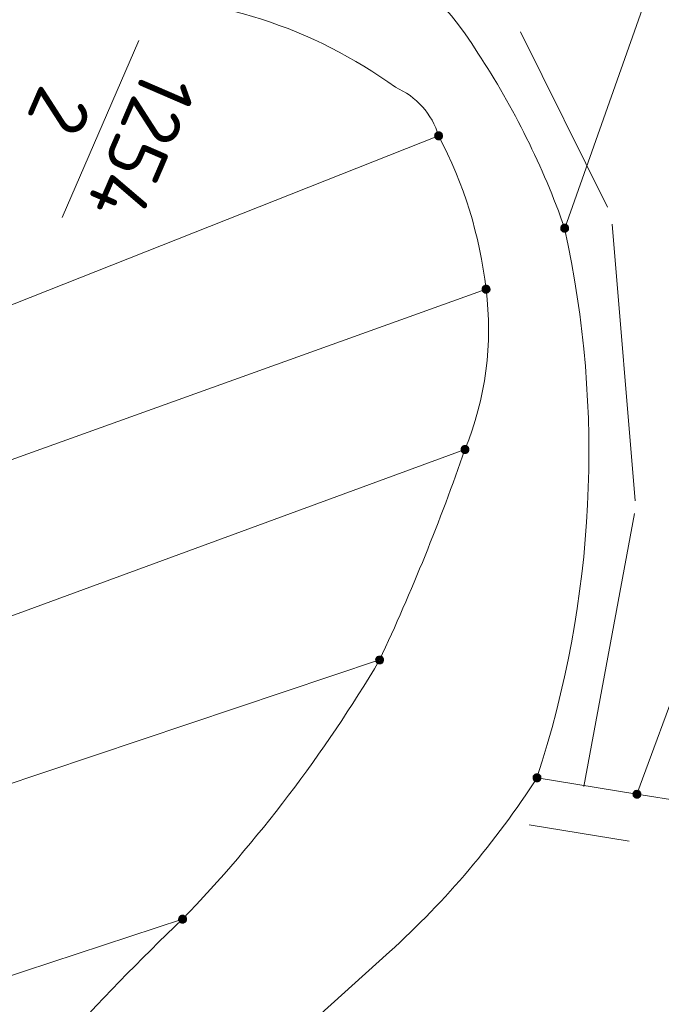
# Model space of a CAD drawing. Header units: metres. Extents: x 3425540 to 3446143, y 5432760 to 5444637.
# Tile 491 of 656: x 3436885 to 3436905, y 5443573 to 5443604. Entities that reach past the tile are written whole.
import ezdxf
from ezdxf.enums import TextEntityAlignment as Align

# ---------------------------------------------------------------- set-up
doc = ezdxf.new("R2010")
doc.units = ezdxf.units.M
doc.layers.add('B_Flurgrenzen', color=9, linetype='Continuous', lineweight=18)
doc.layers.add('Bestand Kabeltröge', color=9, linetype='Continuous', lineweight=18)
doc.styles.get("Standard").update_dxf_attribs({"font": 'isocpeur.ttf'})

msp = doc.modelspace()

# ---------------------------------------------------------------- linework, layer by layer
at = {"layer": 'B_Flurgrenzen'}
for p, q in [((3436901.956, 5443597.755), (3436938.524, 5443701.254)), ((3436888.551, 5443603.661), (3436886.139, 5443598.089)), ((3436912.573, 5443602.639), (3436904.231, 5443579.936)), ((3436879.55, 5443593.37), (3436897.988, 5443600.666)), ((3436876.985, 5443587.753), (3436899.482, 5443595.835)), ((3436874.283, 5443581.789), (3436898.818, 5443590.79)), ((3436871.857, 5443576.033), (3436896.131, 5443584.163)), ((3436901.085, 5443580.455), (3436904.231, 5443579.936)), ((3436904.231, 5443579.936), (3436913.072, 5443578.522)), ((3436868.601, 5443569), (3436889.929, 5443576.003)), ((3436896.445, 5443574.973), (3436891.916, 5443570.908))]:
    msp.add_line(p, q, dxfattribs=at)
for points in [[(3436898.113, 5443600.666), (3436898.112, 5443600.682), (3436898.109, 5443600.697), (3436898.104, 5443600.712), (3436898.097, 5443600.726), (3436898.089, 5443600.74), (3436898.08, 5443600.752), (3436898.068, 5443600.762), (3436898.055, 5443600.771), (3436898.041, 5443600.779), (3436898.026, 5443600.785), (3436898.012, 5443600.789), (3436897.996, 5443600.791), (3436897.98, 5443600.791), (3436897.964, 5443600.789), (3436897.95, 5443600.785), (3436897.935, 5443600.779), (3436897.921, 5443600.771), (3436897.908, 5443600.762), (3436897.896, 5443600.752), (3436897.887, 5443600.74), (3436897.879, 5443600.726), (3436897.872, 5443600.712), (3436897.867, 5443600.697), (3436897.864, 5443600.682), (3436897.863, 5443600.666), (3436897.864, 5443600.65), (3436897.867, 5443600.635), (3436897.872, 5443600.62), (3436897.879, 5443600.606), (3436897.887, 5443600.592), (3436897.896, 5443600.58), (3436897.908, 5443600.57), (3436897.921, 5443600.561), (3436897.935, 5443600.553), (3436897.95, 5443600.547), (3436897.964, 5443600.543), (3436897.98, 5443600.541), (3436897.996, 5443600.541), (3436898.012, 5443600.543), (3436898.026, 5443600.547), (3436898.041, 5443600.553), (3436898.055, 5443600.561), (3436898.068, 5443600.57), (3436898.08, 5443600.58), (3436898.089, 5443600.592), (3436898.097, 5443600.606), (3436898.104, 5443600.62), (3436898.109, 5443600.635), (3436898.112, 5443600.65), (3436898.113, 5443600.666)], [(3436898.088, 5443600.666), (3436898.087, 5443600.68), (3436898.084, 5443600.694), (3436898.08, 5443600.706), (3436898.074, 5443600.719), (3436898.065, 5443600.731), (3436898.055, 5443600.741), (3436898.044, 5443600.75), (3436898.032, 5443600.757), (3436898.019, 5443600.761), (3436898.006, 5443600.764), (3436897.992, 5443600.766), (3436897.977, 5443600.765), (3436897.963, 5443600.763), (3436897.951, 5443600.76), (3436897.938, 5443600.753), (3436897.926, 5443600.745), (3436897.916, 5443600.736), (3436897.906, 5443600.725), (3436897.899, 5443600.713), (3436897.894, 5443600.7), (3436897.89, 5443600.687), (3436897.888, 5443600.673), (3436897.888, 5443600.659), (3436897.89, 5443600.645), (3436897.894, 5443600.632), (3436897.899, 5443600.619), (3436897.906, 5443600.607), (3436897.916, 5443600.596), (3436897.926, 5443600.587), (3436897.938, 5443600.579), (3436897.951, 5443600.572), (3436897.963, 5443600.569), (3436897.977, 5443600.567), (3436897.992, 5443600.566), (3436898.006, 5443600.568), (3436898.019, 5443600.571), (3436898.032, 5443600.575), (3436898.044, 5443600.582), (3436898.055, 5443600.591), (3436898.065, 5443600.601), (3436898.074, 5443600.613), (3436898.08, 5443600.626), (3436898.084, 5443600.638), (3436898.087, 5443600.652), (3436898.088, 5443600.666)], [(3436898.064, 5443600.666), (3436898.063, 5443600.678), (3436898.06, 5443600.69), (3436898.055, 5443600.701), (3436898.049, 5443600.711), (3436898.04, 5443600.721), (3436898.031, 5443600.728), (3436898.02, 5443600.735), (3436898.009, 5443600.739), (3436897.997, 5443600.741), (3436897.985, 5443600.742), (3436897.973, 5443600.74), (3436897.961, 5443600.737), (3436897.951, 5443600.732), (3436897.94, 5443600.725), (3436897.931, 5443600.716), (3436897.924, 5443600.706), (3436897.918, 5443600.696), (3436897.914, 5443600.684), (3436897.912, 5443600.672), (3436897.912, 5443600.66), (3436897.914, 5443600.648), (3436897.918, 5443600.636), (3436897.924, 5443600.626), (3436897.931, 5443600.616), (3436897.94, 5443600.607), (3436897.95, 5443600.6), (3436897.961, 5443600.595), (3436897.973, 5443600.592), (3436897.985, 5443600.59), (3436897.997, 5443600.591), (3436898.009, 5443600.593), (3436898.02, 5443600.597), (3436898.031, 5443600.604), (3436898.04, 5443600.611), (3436898.049, 5443600.621), (3436898.055, 5443600.631), (3436898.06, 5443600.642), (3436898.063, 5443600.654), (3436898.064, 5443600.666)], [(3436898.039, 5443600.666), (3436898.038, 5443600.676), (3436898.035, 5443600.686), (3436898.03, 5443600.695), (3436898.024, 5443600.702), (3436898.017, 5443600.708), (3436898.008, 5443600.713), (3436897.998, 5443600.716), (3436897.988, 5443600.717), (3436897.978, 5443600.716), (3436897.968, 5443600.713), (3436897.959, 5443600.708), (3436897.952, 5443600.702), (3436897.946, 5443600.695), (3436897.941, 5443600.686), (3436897.938, 5443600.676), (3436897.937, 5443600.666), (3436897.938, 5443600.656), (3436897.941, 5443600.646), (3436897.946, 5443600.637), (3436897.952, 5443600.63), (3436897.959, 5443600.624), (3436897.968, 5443600.619), (3436897.978, 5443600.616), (3436897.988, 5443600.615), (3436897.998, 5443600.616), (3436898.008, 5443600.619), (3436898.017, 5443600.624), (3436898.024, 5443600.63), (3436898.03, 5443600.637), (3436898.035, 5443600.646), (3436898.038, 5443600.656), (3436898.039, 5443600.666)], [(3436898.015, 5443600.666), (3436898.014, 5443600.673), (3436898.011, 5443600.68), (3436898.006, 5443600.686), (3436898, 5443600.69), (3436897.993, 5443600.692), (3436897.986, 5443600.693), (3436897.979, 5443600.691), (3436897.972, 5443600.688), (3436897.967, 5443600.683), (3436897.963, 5443600.677), (3436897.961, 5443600.67), (3436897.961, 5443600.662), (3436897.963, 5443600.655), (3436897.967, 5443600.649), (3436897.972, 5443600.644), (3436897.979, 5443600.641), (3436897.986, 5443600.639), (3436897.993, 5443600.64), (3436898, 5443600.642), (3436898.006, 5443600.646), (3436898.011, 5443600.652), (3436898.014, 5443600.659), (3436898.015, 5443600.666)], [(3436902.081, 5443597.755), (3436902.08, 5443597.771), (3436902.077, 5443597.786), (3436902.072, 5443597.801), (3436902.065, 5443597.815), (3436902.057, 5443597.829), (3436902.048, 5443597.841), (3436902.036, 5443597.851), (3436902.023, 5443597.86), (3436902.009, 5443597.868), (3436901.994, 5443597.874), (3436901.98, 5443597.878), (3436901.964, 5443597.88), (3436901.948, 5443597.88), (3436901.932, 5443597.878), (3436901.918, 5443597.874), (3436901.903, 5443597.868), (3436901.889, 5443597.86), (3436901.876, 5443597.851), (3436901.864, 5443597.841), (3436901.855, 5443597.829), (3436901.847, 5443597.815), (3436901.84, 5443597.801), (3436901.835, 5443597.786), (3436901.832, 5443597.771), (3436901.831, 5443597.755), (3436901.832, 5443597.739), (3436901.835, 5443597.724), (3436901.84, 5443597.709), (3436901.847, 5443597.695), (3436901.855, 5443597.681), (3436901.864, 5443597.669), (3436901.876, 5443597.659), (3436901.889, 5443597.65), (3436901.903, 5443597.642), (3436901.918, 5443597.636), (3436901.932, 5443597.632), (3436901.948, 5443597.63), (3436901.964, 5443597.63), (3436901.98, 5443597.632), (3436901.994, 5443597.636), (3436902.009, 5443597.642), (3436902.023, 5443597.65), (3436902.036, 5443597.659), (3436902.048, 5443597.669), (3436902.057, 5443597.681), (3436902.065, 5443597.695), (3436902.072, 5443597.709), (3436902.077, 5443597.724), (3436902.08, 5443597.739), (3436902.081, 5443597.755)], [(3436902.056, 5443597.755), (3436902.055, 5443597.769), (3436902.052, 5443597.783), (3436902.048, 5443597.795), (3436902.042, 5443597.808), (3436902.033, 5443597.82), (3436902.023, 5443597.83), (3436902.012, 5443597.839), (3436902, 5443597.846), (3436901.987, 5443597.85), (3436901.974, 5443597.853), (3436901.96, 5443597.855), (3436901.945, 5443597.854), (3436901.931, 5443597.852), (3436901.919, 5443597.849), (3436901.906, 5443597.842), (3436901.894, 5443597.834), (3436901.884, 5443597.825), (3436901.874, 5443597.814), (3436901.867, 5443597.802), (3436901.862, 5443597.789), (3436901.858, 5443597.776), (3436901.856, 5443597.762), (3436901.856, 5443597.748), (3436901.858, 5443597.734), (3436901.862, 5443597.721), (3436901.867, 5443597.708), (3436901.874, 5443597.696), (3436901.884, 5443597.685), (3436901.894, 5443597.676), (3436901.906, 5443597.668), (3436901.919, 5443597.661), (3436901.931, 5443597.658), (3436901.945, 5443597.656), (3436901.96, 5443597.655), (3436901.974, 5443597.657), (3436901.987, 5443597.66), (3436902, 5443597.664), (3436902.012, 5443597.671), (3436902.023, 5443597.68), (3436902.033, 5443597.69), (3436902.042, 5443597.702), (3436902.048, 5443597.715), (3436902.052, 5443597.727), (3436902.055, 5443597.741), (3436902.056, 5443597.755)], [(3436902.032, 5443597.755), (3436902.031, 5443597.767), (3436902.028, 5443597.779), (3436902.023, 5443597.79), (3436902.017, 5443597.8), (3436902.008, 5443597.81), (3436901.999, 5443597.817), (3436901.988, 5443597.824), (3436901.977, 5443597.828), (3436901.965, 5443597.83), (3436901.953, 5443597.831), (3436901.941, 5443597.829), (3436901.929, 5443597.826), (3436901.919, 5443597.821), (3436901.908, 5443597.814), (3436901.899, 5443597.805), (3436901.892, 5443597.795), (3436901.886, 5443597.785), (3436901.882, 5443597.773), (3436901.88, 5443597.761), (3436901.88, 5443597.749), (3436901.882, 5443597.737), (3436901.886, 5443597.725), (3436901.892, 5443597.715), (3436901.899, 5443597.705), (3436901.908, 5443597.696), (3436901.918, 5443597.689), (3436901.929, 5443597.684), (3436901.941, 5443597.681), (3436901.953, 5443597.679), (3436901.965, 5443597.68), (3436901.977, 5443597.682), (3436901.988, 5443597.686), (3436901.999, 5443597.693), (3436902.008, 5443597.7), (3436902.017, 5443597.71), (3436902.023, 5443597.72), (3436902.028, 5443597.731), (3436902.031, 5443597.743), (3436902.032, 5443597.755)], [(3436902.007, 5443597.755), (3436902.006, 5443597.765), (3436902.003, 5443597.775), (3436901.998, 5443597.784), (3436901.992, 5443597.791), (3436901.985, 5443597.797), (3436901.976, 5443597.802), (3436901.966, 5443597.805), (3436901.956, 5443597.806), (3436901.946, 5443597.805), (3436901.936, 5443597.802), (3436901.927, 5443597.797), (3436901.92, 5443597.791), (3436901.914, 5443597.784), (3436901.909, 5443597.775), (3436901.906, 5443597.765), (3436901.905, 5443597.755), (3436901.906, 5443597.745), (3436901.909, 5443597.735), (3436901.914, 5443597.726), (3436901.92, 5443597.719), (3436901.927, 5443597.713), (3436901.936, 5443597.708), (3436901.946, 5443597.705), (3436901.956, 5443597.704), (3436901.966, 5443597.705), (3436901.976, 5443597.708), (3436901.985, 5443597.713), (3436901.992, 5443597.719), (3436901.998, 5443597.726), (3436902.003, 5443597.735), (3436902.006, 5443597.745), (3436902.007, 5443597.755)], [(3436901.983, 5443597.755), (3436901.982, 5443597.762), (3436901.979, 5443597.769), (3436901.974, 5443597.775), (3436901.968, 5443597.779), (3436901.961, 5443597.781), (3436901.954, 5443597.782), (3436901.947, 5443597.78), (3436901.94, 5443597.777), (3436901.935, 5443597.772), (3436901.931, 5443597.766), (3436901.929, 5443597.759), (3436901.929, 5443597.751), (3436901.931, 5443597.744), (3436901.935, 5443597.738), (3436901.94, 5443597.733), (3436901.947, 5443597.73), (3436901.954, 5443597.728), (3436901.961, 5443597.729), (3436901.968, 5443597.731), (3436901.974, 5443597.735), (3436901.979, 5443597.741), (3436901.982, 5443597.748), (3436901.983, 5443597.755)], [(3436899.607, 5443595.835), (3436899.606, 5443595.851), (3436899.603, 5443595.866), (3436899.598, 5443595.881), (3436899.591, 5443595.895), (3436899.583, 5443595.909), (3436899.574, 5443595.921), (3436899.562, 5443595.931), (3436899.549, 5443595.94), (3436899.535, 5443595.948), (3436899.52, 5443595.954), (3436899.506, 5443595.958), (3436899.49, 5443595.96), (3436899.474, 5443595.96), (3436899.458, 5443595.958), (3436899.444, 5443595.954), (3436899.429, 5443595.948), (3436899.415, 5443595.94), (3436899.402, 5443595.931), (3436899.39, 5443595.921), (3436899.381, 5443595.909), (3436899.373, 5443595.895), (3436899.366, 5443595.881), (3436899.361, 5443595.866), (3436899.358, 5443595.851), (3436899.357, 5443595.835), (3436899.358, 5443595.819), (3436899.361, 5443595.804), (3436899.366, 5443595.789), (3436899.373, 5443595.775), (3436899.381, 5443595.761), (3436899.39, 5443595.749), (3436899.402, 5443595.739), (3436899.415, 5443595.73), (3436899.429, 5443595.722), (3436899.444, 5443595.716), (3436899.458, 5443595.712), (3436899.474, 5443595.71), (3436899.49, 5443595.71), (3436899.506, 5443595.712), (3436899.52, 5443595.716), (3436899.535, 5443595.722), (3436899.549, 5443595.73), (3436899.562, 5443595.739), (3436899.574, 5443595.749), (3436899.583, 5443595.761), (3436899.591, 5443595.775), (3436899.598, 5443595.789), (3436899.603, 5443595.804), (3436899.606, 5443595.819), (3436899.607, 5443595.835)], [(3436899.582, 5443595.835), (3436899.581, 5443595.849), (3436899.578, 5443595.863), (3436899.574, 5443595.875), (3436899.568, 5443595.888), (3436899.559, 5443595.9), (3436899.549, 5443595.91), (3436899.538, 5443595.919), (3436899.526, 5443595.926), (3436899.513, 5443595.93), (3436899.5, 5443595.933), (3436899.486, 5443595.935), (3436899.471, 5443595.934), (3436899.457, 5443595.932), (3436899.445, 5443595.929), (3436899.432, 5443595.922), (3436899.42, 5443595.914), (3436899.41, 5443595.905), (3436899.4, 5443595.894), (3436899.393, 5443595.882), (3436899.388, 5443595.869), (3436899.384, 5443595.856), (3436899.382, 5443595.842), (3436899.382, 5443595.828), (3436899.384, 5443595.814), (3436899.388, 5443595.801), (3436899.393, 5443595.788), (3436899.4, 5443595.776), (3436899.41, 5443595.765), (3436899.42, 5443595.756), (3436899.432, 5443595.748), (3436899.445, 5443595.741), (3436899.457, 5443595.738), (3436899.471, 5443595.736), (3436899.486, 5443595.735), (3436899.5, 5443595.737), (3436899.513, 5443595.74), (3436899.526, 5443595.744), (3436899.538, 5443595.751), (3436899.549, 5443595.76), (3436899.559, 5443595.77), (3436899.568, 5443595.782), (3436899.574, 5443595.795), (3436899.578, 5443595.807), (3436899.581, 5443595.821), (3436899.582, 5443595.835)], [(3436899.558, 5443595.835), (3436899.557, 5443595.847), (3436899.554, 5443595.859), (3436899.549, 5443595.87), (3436899.543, 5443595.88), (3436899.534, 5443595.89), (3436899.525, 5443595.897), (3436899.514, 5443595.904), (3436899.503, 5443595.908), (3436899.491, 5443595.91), (3436899.479, 5443595.911), (3436899.467, 5443595.909), (3436899.455, 5443595.906), (3436899.445, 5443595.901), (3436899.434, 5443595.894), (3436899.425, 5443595.885), (3436899.418, 5443595.875), (3436899.412, 5443595.865), (3436899.408, 5443595.853), (3436899.406, 5443595.841), (3436899.406, 5443595.829), (3436899.408, 5443595.817), (3436899.412, 5443595.805), (3436899.418, 5443595.795), (3436899.425, 5443595.785), (3436899.434, 5443595.776), (3436899.444, 5443595.769), (3436899.455, 5443595.764), (3436899.467, 5443595.761), (3436899.479, 5443595.759), (3436899.491, 5443595.76), (3436899.503, 5443595.762), (3436899.514, 5443595.766), (3436899.525, 5443595.773), (3436899.534, 5443595.78), (3436899.543, 5443595.79), (3436899.549, 5443595.8), (3436899.554, 5443595.811), (3436899.557, 5443595.823), (3436899.558, 5443595.835)], [(3436899.533, 5443595.835), (3436899.532, 5443595.845), (3436899.529, 5443595.855), (3436899.524, 5443595.864), (3436899.518, 5443595.871), (3436899.511, 5443595.877), (3436899.502, 5443595.882), (3436899.492, 5443595.885), (3436899.482, 5443595.886), (3436899.472, 5443595.885), (3436899.462, 5443595.882), (3436899.453, 5443595.877), (3436899.446, 5443595.871), (3436899.44, 5443595.864), (3436899.435, 5443595.855), (3436899.432, 5443595.845), (3436899.431, 5443595.835), (3436899.432, 5443595.825), (3436899.435, 5443595.815), (3436899.44, 5443595.806), (3436899.446, 5443595.799), (3436899.453, 5443595.793), (3436899.462, 5443595.788), (3436899.472, 5443595.785), (3436899.482, 5443595.784), (3436899.492, 5443595.785), (3436899.502, 5443595.788), (3436899.511, 5443595.793), (3436899.518, 5443595.799), (3436899.524, 5443595.806), (3436899.529, 5443595.815), (3436899.532, 5443595.825), (3436899.533, 5443595.835)], [(3436899.509, 5443595.835), (3436899.508, 5443595.842), (3436899.505, 5443595.849), (3436899.5, 5443595.855), (3436899.494, 5443595.859), (3436899.487, 5443595.861), (3436899.48, 5443595.862), (3436899.473, 5443595.86), (3436899.466, 5443595.857), (3436899.461, 5443595.852), (3436899.457, 5443595.846), (3436899.455, 5443595.839), (3436899.455, 5443595.831), (3436899.457, 5443595.824), (3436899.461, 5443595.818), (3436899.466, 5443595.813), (3436899.473, 5443595.81), (3436899.48, 5443595.808), (3436899.487, 5443595.809), (3436899.494, 5443595.811), (3436899.5, 5443595.815), (3436899.505, 5443595.821), (3436899.508, 5443595.828), (3436899.509, 5443595.835)], [(3436898.943, 5443590.79), (3436898.942, 5443590.806), (3436898.939, 5443590.821), (3436898.934, 5443590.836), (3436898.927, 5443590.85), (3436898.919, 5443590.864), (3436898.91, 5443590.876), (3436898.898, 5443590.886), (3436898.885, 5443590.895), (3436898.871, 5443590.903), (3436898.856, 5443590.909), (3436898.842, 5443590.913), (3436898.826, 5443590.915), (3436898.81, 5443590.915), (3436898.794, 5443590.913), (3436898.78, 5443590.909), (3436898.765, 5443590.903), (3436898.751, 5443590.895), (3436898.738, 5443590.886), (3436898.726, 5443590.876), (3436898.717, 5443590.864), (3436898.709, 5443590.85), (3436898.702, 5443590.836), (3436898.697, 5443590.821), (3436898.694, 5443590.806), (3436898.693, 5443590.79), (3436898.694, 5443590.774), (3436898.697, 5443590.759), (3436898.702, 5443590.744), (3436898.709, 5443590.73), (3436898.717, 5443590.716), (3436898.726, 5443590.704), (3436898.738, 5443590.694), (3436898.751, 5443590.685), (3436898.765, 5443590.677), (3436898.78, 5443590.671), (3436898.794, 5443590.667), (3436898.81, 5443590.665), (3436898.826, 5443590.665), (3436898.842, 5443590.667), (3436898.856, 5443590.671), (3436898.871, 5443590.677), (3436898.885, 5443590.685), (3436898.898, 5443590.694), (3436898.91, 5443590.704), (3436898.919, 5443590.716), (3436898.927, 5443590.73), (3436898.934, 5443590.744), (3436898.939, 5443590.759), (3436898.942, 5443590.774), (3436898.943, 5443590.79)], [(3436898.918, 5443590.79), (3436898.917, 5443590.804), (3436898.914, 5443590.818), (3436898.91, 5443590.83), (3436898.904, 5443590.843), (3436898.895, 5443590.855), (3436898.885, 5443590.865), (3436898.874, 5443590.874), (3436898.862, 5443590.881), (3436898.849, 5443590.885), (3436898.836, 5443590.888), (3436898.822, 5443590.89), (3436898.807, 5443590.889), (3436898.793, 5443590.887), (3436898.781, 5443590.884), (3436898.768, 5443590.877), (3436898.756, 5443590.869), (3436898.746, 5443590.86), (3436898.736, 5443590.849), (3436898.729, 5443590.837), (3436898.724, 5443590.824), (3436898.72, 5443590.811), (3436898.718, 5443590.797), (3436898.718, 5443590.783), (3436898.72, 5443590.769), (3436898.724, 5443590.756), (3436898.729, 5443590.743), (3436898.736, 5443590.731), (3436898.746, 5443590.72), (3436898.756, 5443590.711), (3436898.768, 5443590.703), (3436898.781, 5443590.696), (3436898.793, 5443590.693), (3436898.807, 5443590.691), (3436898.822, 5443590.69), (3436898.836, 5443590.692), (3436898.849, 5443590.695), (3436898.862, 5443590.699), (3436898.874, 5443590.706), (3436898.885, 5443590.715), (3436898.895, 5443590.725), (3436898.904, 5443590.737), (3436898.91, 5443590.75), (3436898.914, 5443590.762), (3436898.917, 5443590.776), (3436898.918, 5443590.79)], [(3436898.894, 5443590.79), (3436898.893, 5443590.802), (3436898.89, 5443590.814), (3436898.885, 5443590.825), (3436898.879, 5443590.835), (3436898.87, 5443590.845), (3436898.861, 5443590.852), (3436898.85, 5443590.859), (3436898.839, 5443590.863), (3436898.827, 5443590.865), (3436898.815, 5443590.866), (3436898.803, 5443590.864), (3436898.791, 5443590.861), (3436898.781, 5443590.856), (3436898.77, 5443590.849), (3436898.761, 5443590.84), (3436898.754, 5443590.83), (3436898.748, 5443590.82), (3436898.744, 5443590.808), (3436898.742, 5443590.796), (3436898.742, 5443590.784), (3436898.744, 5443590.772), (3436898.748, 5443590.76), (3436898.754, 5443590.75), (3436898.761, 5443590.74), (3436898.77, 5443590.731), (3436898.78, 5443590.724), (3436898.791, 5443590.719), (3436898.803, 5443590.716), (3436898.815, 5443590.714), (3436898.827, 5443590.715), (3436898.839, 5443590.717), (3436898.85, 5443590.721), (3436898.861, 5443590.728), (3436898.87, 5443590.735), (3436898.879, 5443590.745), (3436898.885, 5443590.755), (3436898.89, 5443590.766), (3436898.893, 5443590.778), (3436898.894, 5443590.79)], [(3436898.869, 5443590.79), (3436898.868, 5443590.8), (3436898.865, 5443590.81), (3436898.86, 5443590.819), (3436898.854, 5443590.826), (3436898.847, 5443590.832), (3436898.838, 5443590.837), (3436898.828, 5443590.84), (3436898.818, 5443590.841), (3436898.808, 5443590.84), (3436898.798, 5443590.837), (3436898.789, 5443590.832), (3436898.782, 5443590.826), (3436898.776, 5443590.819), (3436898.771, 5443590.81), (3436898.768, 5443590.8), (3436898.767, 5443590.79), (3436898.768, 5443590.78), (3436898.771, 5443590.77), (3436898.776, 5443590.761), (3436898.782, 5443590.754), (3436898.789, 5443590.748), (3436898.798, 5443590.743), (3436898.808, 5443590.74), (3436898.818, 5443590.739), (3436898.828, 5443590.74), (3436898.838, 5443590.743), (3436898.847, 5443590.748), (3436898.854, 5443590.754), (3436898.86, 5443590.761), (3436898.865, 5443590.77), (3436898.868, 5443590.78), (3436898.869, 5443590.79)], [(3436898.845, 5443590.79), (3436898.844, 5443590.797), (3436898.841, 5443590.804), (3436898.836, 5443590.81), (3436898.83, 5443590.814), (3436898.823, 5443590.816), (3436898.816, 5443590.817), (3436898.809, 5443590.815), (3436898.802, 5443590.812), (3436898.797, 5443590.807), (3436898.793, 5443590.801), (3436898.791, 5443590.794), (3436898.791, 5443590.786), (3436898.793, 5443590.779), (3436898.797, 5443590.773), (3436898.802, 5443590.768), (3436898.809, 5443590.765), (3436898.816, 5443590.763), (3436898.823, 5443590.764), (3436898.83, 5443590.766), (3436898.836, 5443590.77), (3436898.841, 5443590.776), (3436898.844, 5443590.783), (3436898.845, 5443590.79)], [(3436896.256, 5443584.163), (3436896.255, 5443584.179), (3436896.252, 5443584.194), (3436896.247, 5443584.209), (3436896.24, 5443584.223), (3436896.232, 5443584.237), (3436896.223, 5443584.249), (3436896.211, 5443584.259), (3436896.198, 5443584.268), (3436896.184, 5443584.276), (3436896.169, 5443584.282), (3436896.155, 5443584.286), (3436896.139, 5443584.288), (3436896.123, 5443584.288), (3436896.107, 5443584.286), (3436896.093, 5443584.282), (3436896.078, 5443584.276), (3436896.064, 5443584.268), (3436896.051, 5443584.259), (3436896.039, 5443584.249), (3436896.03, 5443584.237), (3436896.022, 5443584.223), (3436896.015, 5443584.209), (3436896.01, 5443584.194), (3436896.007, 5443584.179), (3436896.006, 5443584.163), (3436896.007, 5443584.147), (3436896.01, 5443584.132), (3436896.015, 5443584.117), (3436896.022, 5443584.103), (3436896.03, 5443584.089), (3436896.039, 5443584.077), (3436896.051, 5443584.067), (3436896.064, 5443584.058), (3436896.078, 5443584.05), (3436896.093, 5443584.044), (3436896.107, 5443584.04), (3436896.123, 5443584.038), (3436896.139, 5443584.038), (3436896.155, 5443584.04), (3436896.169, 5443584.044), (3436896.184, 5443584.05), (3436896.198, 5443584.058), (3436896.211, 5443584.067), (3436896.223, 5443584.077), (3436896.232, 5443584.089), (3436896.24, 5443584.103), (3436896.247, 5443584.117), (3436896.252, 5443584.132), (3436896.255, 5443584.147), (3436896.256, 5443584.163)], [(3436896.231, 5443584.163), (3436896.23, 5443584.177), (3436896.227, 5443584.191), (3436896.223, 5443584.203), (3436896.217, 5443584.216), (3436896.208, 5443584.228), (3436896.198, 5443584.238), (3436896.187, 5443584.247), (3436896.175, 5443584.254), (3436896.162, 5443584.258), (3436896.149, 5443584.261), (3436896.135, 5443584.263), (3436896.12, 5443584.262), (3436896.106, 5443584.26), (3436896.094, 5443584.257), (3436896.081, 5443584.25), (3436896.069, 5443584.242), (3436896.059, 5443584.233), (3436896.049, 5443584.222), (3436896.042, 5443584.21), (3436896.037, 5443584.197), (3436896.033, 5443584.184), (3436896.031, 5443584.17), (3436896.031, 5443584.156), (3436896.033, 5443584.142), (3436896.037, 5443584.129), (3436896.042, 5443584.116), (3436896.049, 5443584.104), (3436896.059, 5443584.093), (3436896.069, 5443584.084), (3436896.081, 5443584.076), (3436896.094, 5443584.069), (3436896.106, 5443584.066), (3436896.12, 5443584.064), (3436896.135, 5443584.063), (3436896.149, 5443584.065), (3436896.162, 5443584.068), (3436896.175, 5443584.072), (3436896.187, 5443584.079), (3436896.198, 5443584.088), (3436896.208, 5443584.098), (3436896.217, 5443584.11), (3436896.223, 5443584.123), (3436896.227, 5443584.135), (3436896.23, 5443584.149), (3436896.231, 5443584.163)], [(3436896.207, 5443584.163), (3436896.206, 5443584.175), (3436896.203, 5443584.187), (3436896.198, 5443584.198), (3436896.192, 5443584.208), (3436896.183, 5443584.218), (3436896.174, 5443584.225), (3436896.163, 5443584.232), (3436896.152, 5443584.236), (3436896.14, 5443584.238), (3436896.128, 5443584.239), (3436896.116, 5443584.237), (3436896.104, 5443584.234), (3436896.094, 5443584.229), (3436896.083, 5443584.222), (3436896.074, 5443584.213), (3436896.067, 5443584.203), (3436896.061, 5443584.193), (3436896.057, 5443584.181), (3436896.055, 5443584.169), (3436896.055, 5443584.157), (3436896.057, 5443584.145), (3436896.061, 5443584.133), (3436896.067, 5443584.123), (3436896.074, 5443584.113), (3436896.083, 5443584.104), (3436896.093, 5443584.097), (3436896.104, 5443584.092), (3436896.116, 5443584.089), (3436896.128, 5443584.087), (3436896.14, 5443584.088), (3436896.152, 5443584.09), (3436896.163, 5443584.094), (3436896.174, 5443584.101), (3436896.183, 5443584.108), (3436896.192, 5443584.118), (3436896.198, 5443584.128), (3436896.203, 5443584.139), (3436896.206, 5443584.151), (3436896.207, 5443584.163)], [(3436896.182, 5443584.163), (3436896.181, 5443584.173), (3436896.178, 5443584.183), (3436896.173, 5443584.192), (3436896.167, 5443584.199), (3436896.16, 5443584.205), (3436896.151, 5443584.21), (3436896.141, 5443584.213), (3436896.131, 5443584.214), (3436896.121, 5443584.213), (3436896.111, 5443584.21), (3436896.102, 5443584.205), (3436896.095, 5443584.199), (3436896.089, 5443584.192), (3436896.084, 5443584.183), (3436896.081, 5443584.173), (3436896.08, 5443584.163), (3436896.081, 5443584.153), (3436896.084, 5443584.143), (3436896.089, 5443584.134), (3436896.095, 5443584.127), (3436896.102, 5443584.121), (3436896.111, 5443584.116), (3436896.121, 5443584.113), (3436896.131, 5443584.112), (3436896.141, 5443584.113), (3436896.151, 5443584.116), (3436896.16, 5443584.121), (3436896.167, 5443584.127), (3436896.173, 5443584.134), (3436896.178, 5443584.143), (3436896.181, 5443584.153), (3436896.182, 5443584.163)], [(3436896.158, 5443584.163), (3436896.157, 5443584.17), (3436896.154, 5443584.177), (3436896.149, 5443584.183), (3436896.143, 5443584.187), (3436896.136, 5443584.189), (3436896.129, 5443584.19), (3436896.122, 5443584.188), (3436896.115, 5443584.185), (3436896.11, 5443584.18), (3436896.106, 5443584.174), (3436896.104, 5443584.167), (3436896.104, 5443584.159), (3436896.106, 5443584.152), (3436896.11, 5443584.146), (3436896.115, 5443584.141), (3436896.122, 5443584.138), (3436896.129, 5443584.136), (3436896.136, 5443584.137), (3436896.143, 5443584.139), (3436896.149, 5443584.143), (3436896.154, 5443584.149), (3436896.157, 5443584.156), (3436896.158, 5443584.163)], [(3436901.21, 5443580.455), (3436901.209, 5443580.471), (3436901.206, 5443580.486), (3436901.201, 5443580.501), (3436901.194, 5443580.515), (3436901.186, 5443580.529), (3436901.177, 5443580.541), (3436901.165, 5443580.551), (3436901.152, 5443580.56), (3436901.138, 5443580.568), (3436901.123, 5443580.574), (3436901.109, 5443580.578), (3436901.093, 5443580.58), (3436901.077, 5443580.58), (3436901.061, 5443580.578), (3436901.047, 5443580.574), (3436901.032, 5443580.568), (3436901.018, 5443580.56), (3436901.005, 5443580.551), (3436900.993, 5443580.541), (3436900.984, 5443580.529), (3436900.976, 5443580.515), (3436900.969, 5443580.501), (3436900.964, 5443580.486), (3436900.961, 5443580.471), (3436900.96, 5443580.455), (3436900.961, 5443580.439), (3436900.964, 5443580.424), (3436900.969, 5443580.409), (3436900.976, 5443580.395), (3436900.984, 5443580.381), (3436900.993, 5443580.369), (3436901.005, 5443580.359), (3436901.018, 5443580.35), (3436901.032, 5443580.342), (3436901.047, 5443580.336), (3436901.061, 5443580.332), (3436901.077, 5443580.33), (3436901.093, 5443580.33), (3436901.109, 5443580.332), (3436901.123, 5443580.336), (3436901.138, 5443580.342), (3436901.152, 5443580.35), (3436901.165, 5443580.359), (3436901.177, 5443580.369), (3436901.186, 5443580.381), (3436901.194, 5443580.395), (3436901.201, 5443580.409), (3436901.206, 5443580.424), (3436901.209, 5443580.439), (3436901.21, 5443580.455)], [(3436901.185, 5443580.455), (3436901.184, 5443580.469), (3436901.181, 5443580.483), (3436901.177, 5443580.495), (3436901.171, 5443580.508), (3436901.162, 5443580.52), (3436901.152, 5443580.53), (3436901.141, 5443580.539), (3436901.129, 5443580.546), (3436901.116, 5443580.55), (3436901.103, 5443580.553), (3436901.089, 5443580.555), (3436901.074, 5443580.554), (3436901.06, 5443580.552), (3436901.048, 5443580.549), (3436901.035, 5443580.542), (3436901.023, 5443580.534), (3436901.013, 5443580.525), (3436901.003, 5443580.514), (3436900.996, 5443580.502), (3436900.991, 5443580.489), (3436900.987, 5443580.476), (3436900.985, 5443580.462), (3436900.985, 5443580.448), (3436900.987, 5443580.434), (3436900.991, 5443580.421), (3436900.996, 5443580.408), (3436901.003, 5443580.396), (3436901.013, 5443580.385), (3436901.023, 5443580.376), (3436901.035, 5443580.368), (3436901.048, 5443580.361), (3436901.06, 5443580.358), (3436901.074, 5443580.356), (3436901.089, 5443580.355), (3436901.103, 5443580.357), (3436901.116, 5443580.36), (3436901.129, 5443580.364), (3436901.141, 5443580.371), (3436901.152, 5443580.38), (3436901.162, 5443580.39), (3436901.171, 5443580.402), (3436901.177, 5443580.415), (3436901.181, 5443580.427), (3436901.184, 5443580.441), (3436901.185, 5443580.455)], [(3436901.161, 5443580.455), (3436901.16, 5443580.467), (3436901.157, 5443580.479), (3436901.152, 5443580.49), (3436901.146, 5443580.5), (3436901.137, 5443580.51), (3436901.128, 5443580.517), (3436901.117, 5443580.524), (3436901.106, 5443580.528), (3436901.094, 5443580.53), (3436901.082, 5443580.531), (3436901.07, 5443580.529), (3436901.058, 5443580.526), (3436901.048, 5443580.521), (3436901.037, 5443580.514), (3436901.028, 5443580.505), (3436901.021, 5443580.495), (3436901.015, 5443580.485), (3436901.011, 5443580.473), (3436901.009, 5443580.461), (3436901.009, 5443580.449), (3436901.011, 5443580.437), (3436901.015, 5443580.425), (3436901.021, 5443580.415), (3436901.028, 5443580.405), (3436901.037, 5443580.396), (3436901.047, 5443580.389), (3436901.058, 5443580.384), (3436901.07, 5443580.381), (3436901.082, 5443580.379), (3436901.094, 5443580.38), (3436901.106, 5443580.382), (3436901.117, 5443580.386), (3436901.128, 5443580.393), (3436901.137, 5443580.4), (3436901.146, 5443580.41), (3436901.152, 5443580.42), (3436901.157, 5443580.431), (3436901.16, 5443580.443), (3436901.161, 5443580.455)], [(3436901.136, 5443580.455), (3436901.135, 5443580.465), (3436901.132, 5443580.475), (3436901.127, 5443580.484), (3436901.121, 5443580.491), (3436901.114, 5443580.497), (3436901.105, 5443580.502), (3436901.095, 5443580.505), (3436901.085, 5443580.506), (3436901.075, 5443580.505), (3436901.065, 5443580.502), (3436901.056, 5443580.497), (3436901.049, 5443580.491), (3436901.043, 5443580.484), (3436901.038, 5443580.475), (3436901.035, 5443580.465), (3436901.034, 5443580.455), (3436901.035, 5443580.445), (3436901.038, 5443580.435), (3436901.043, 5443580.426), (3436901.049, 5443580.419), (3436901.056, 5443580.413), (3436901.065, 5443580.408), (3436901.075, 5443580.405), (3436901.085, 5443580.404), (3436901.095, 5443580.405), (3436901.105, 5443580.408), (3436901.114, 5443580.413), (3436901.121, 5443580.419), (3436901.127, 5443580.426), (3436901.132, 5443580.435), (3436901.135, 5443580.445), (3436901.136, 5443580.455)], [(3436901.112, 5443580.455), (3436901.111, 5443580.462), (3436901.108, 5443580.469), (3436901.103, 5443580.475), (3436901.097, 5443580.479), (3436901.09, 5443580.481), (3436901.083, 5443580.482), (3436901.076, 5443580.48), (3436901.069, 5443580.477), (3436901.064, 5443580.472), (3436901.06, 5443580.466), (3436901.058, 5443580.459), (3436901.058, 5443580.451), (3436901.06, 5443580.444), (3436901.064, 5443580.438), (3436901.069, 5443580.433), (3436901.076, 5443580.43), (3436901.083, 5443580.428), (3436901.09, 5443580.429), (3436901.097, 5443580.431), (3436901.103, 5443580.435), (3436901.108, 5443580.441), (3436901.111, 5443580.448), (3436901.112, 5443580.455)], [(3436904.356, 5443579.936), (3436904.355, 5443579.952), (3436904.352, 5443579.967), (3436904.347, 5443579.982), (3436904.34, 5443579.996), (3436904.332, 5443580.01), (3436904.323, 5443580.022), (3436904.311, 5443580.032), (3436904.298, 5443580.041), (3436904.284, 5443580.049), (3436904.269, 5443580.055), (3436904.255, 5443580.059), (3436904.239, 5443580.061), (3436904.223, 5443580.061), (3436904.207, 5443580.059), (3436904.193, 5443580.055), (3436904.178, 5443580.049), (3436904.164, 5443580.041), (3436904.151, 5443580.032), (3436904.139, 5443580.022), (3436904.13, 5443580.01), (3436904.122, 5443579.996), (3436904.115, 5443579.982), (3436904.11, 5443579.967), (3436904.107, 5443579.952), (3436904.106, 5443579.936), (3436904.107, 5443579.92), (3436904.11, 5443579.905), (3436904.115, 5443579.89), (3436904.122, 5443579.876), (3436904.13, 5443579.862), (3436904.139, 5443579.85), (3436904.151, 5443579.84), (3436904.164, 5443579.831), (3436904.178, 5443579.823), (3436904.193, 5443579.817), (3436904.207, 5443579.813), (3436904.223, 5443579.811), (3436904.239, 5443579.811), (3436904.255, 5443579.813), (3436904.269, 5443579.817), (3436904.284, 5443579.823), (3436904.298, 5443579.831), (3436904.311, 5443579.84), (3436904.323, 5443579.85), (3436904.332, 5443579.862), (3436904.34, 5443579.876), (3436904.347, 5443579.89), (3436904.352, 5443579.905), (3436904.355, 5443579.92), (3436904.356, 5443579.936)], [(3436904.331, 5443579.936), (3436904.33, 5443579.95), (3436904.327, 5443579.964), (3436904.323, 5443579.976), (3436904.317, 5443579.989), (3436904.308, 5443580.001), (3436904.298, 5443580.011), (3436904.287, 5443580.02), (3436904.275, 5443580.027), (3436904.262, 5443580.031), (3436904.249, 5443580.034), (3436904.235, 5443580.036), (3436904.22, 5443580.035), (3436904.206, 5443580.033), (3436904.194, 5443580.03), (3436904.181, 5443580.023), (3436904.169, 5443580.015), (3436904.159, 5443580.006), (3436904.149, 5443579.995), (3436904.142, 5443579.983), (3436904.137, 5443579.97), (3436904.133, 5443579.957), (3436904.131, 5443579.943), (3436904.131, 5443579.929), (3436904.133, 5443579.915), (3436904.137, 5443579.902), (3436904.142, 5443579.889), (3436904.149, 5443579.877), (3436904.159, 5443579.866), (3436904.169, 5443579.857), (3436904.181, 5443579.849), (3436904.194, 5443579.842), (3436904.206, 5443579.839), (3436904.22, 5443579.837), (3436904.235, 5443579.836), (3436904.249, 5443579.838), (3436904.262, 5443579.841), (3436904.275, 5443579.845), (3436904.287, 5443579.852), (3436904.298, 5443579.861), (3436904.308, 5443579.871), (3436904.317, 5443579.883), (3436904.323, 5443579.896), (3436904.327, 5443579.908), (3436904.33, 5443579.922), (3436904.331, 5443579.936)], [(3436904.307, 5443579.936), (3436904.306, 5443579.948), (3436904.303, 5443579.96), (3436904.298, 5443579.971), (3436904.292, 5443579.981), (3436904.283, 5443579.991), (3436904.274, 5443579.998), (3436904.263, 5443580.005), (3436904.252, 5443580.009), (3436904.24, 5443580.011), (3436904.228, 5443580.012), (3436904.216, 5443580.01), (3436904.204, 5443580.007), (3436904.194, 5443580.002), (3436904.183, 5443579.995), (3436904.174, 5443579.986), (3436904.167, 5443579.976), (3436904.161, 5443579.966), (3436904.157, 5443579.954), (3436904.155, 5443579.942), (3436904.155, 5443579.93), (3436904.157, 5443579.918), (3436904.161, 5443579.906), (3436904.167, 5443579.896), (3436904.174, 5443579.886), (3436904.183, 5443579.877), (3436904.193, 5443579.87), (3436904.204, 5443579.865), (3436904.216, 5443579.862), (3436904.228, 5443579.86), (3436904.24, 5443579.861), (3436904.252, 5443579.863), (3436904.263, 5443579.867), (3436904.274, 5443579.874), (3436904.283, 5443579.881), (3436904.292, 5443579.891), (3436904.298, 5443579.901), (3436904.303, 5443579.912), (3436904.306, 5443579.924), (3436904.307, 5443579.936)], [(3436904.282, 5443579.936), (3436904.281, 5443579.946), (3436904.278, 5443579.956), (3436904.273, 5443579.965), (3436904.267, 5443579.972), (3436904.26, 5443579.978), (3436904.251, 5443579.983), (3436904.241, 5443579.986), (3436904.231, 5443579.987), (3436904.221, 5443579.986), (3436904.211, 5443579.983), (3436904.202, 5443579.978), (3436904.195, 5443579.972), (3436904.189, 5443579.965), (3436904.184, 5443579.956), (3436904.181, 5443579.946), (3436904.18, 5443579.936), (3436904.181, 5443579.926), (3436904.184, 5443579.916), (3436904.189, 5443579.907), (3436904.195, 5443579.9), (3436904.202, 5443579.894), (3436904.211, 5443579.889), (3436904.221, 5443579.886), (3436904.231, 5443579.885), (3436904.241, 5443579.886), (3436904.251, 5443579.889), (3436904.26, 5443579.894), (3436904.267, 5443579.9), (3436904.273, 5443579.907), (3436904.278, 5443579.916), (3436904.281, 5443579.926), (3436904.282, 5443579.936)], [(3436904.258, 5443579.936), (3436904.257, 5443579.943), (3436904.254, 5443579.95), (3436904.249, 5443579.956), (3436904.243, 5443579.96), (3436904.236, 5443579.962), (3436904.229, 5443579.963), (3436904.222, 5443579.961), (3436904.215, 5443579.958), (3436904.21, 5443579.953), (3436904.206, 5443579.947), (3436904.204, 5443579.94), (3436904.204, 5443579.932), (3436904.206, 5443579.925), (3436904.21, 5443579.919), (3436904.215, 5443579.914), (3436904.222, 5443579.911), (3436904.229, 5443579.909), (3436904.236, 5443579.91), (3436904.243, 5443579.912), (3436904.249, 5443579.916), (3436904.254, 5443579.922), (3436904.257, 5443579.929), (3436904.258, 5443579.936)], [(3436890.054, 5443576.003), (3436890.053, 5443576.019), (3436890.05, 5443576.034), (3436890.045, 5443576.049), (3436890.038, 5443576.063), (3436890.03, 5443576.077), (3436890.021, 5443576.089), (3436890.009, 5443576.099), (3436889.996, 5443576.108), (3436889.982, 5443576.116), (3436889.967, 5443576.122), (3436889.953, 5443576.126), (3436889.937, 5443576.128), (3436889.921, 5443576.128), (3436889.905, 5443576.126), (3436889.891, 5443576.122), (3436889.876, 5443576.116), (3436889.862, 5443576.108), (3436889.849, 5443576.099), (3436889.837, 5443576.089), (3436889.828, 5443576.077), (3436889.82, 5443576.063), (3436889.813, 5443576.049), (3436889.808, 5443576.034), (3436889.805, 5443576.019), (3436889.804, 5443576.003), (3436889.805, 5443575.987), (3436889.808, 5443575.972), (3436889.813, 5443575.957), (3436889.82, 5443575.943), (3436889.828, 5443575.929), (3436889.837, 5443575.917), (3436889.849, 5443575.907), (3436889.862, 5443575.898), (3436889.876, 5443575.89), (3436889.891, 5443575.884), (3436889.905, 5443575.88), (3436889.921, 5443575.878), (3436889.937, 5443575.878), (3436889.953, 5443575.88), (3436889.967, 5443575.884), (3436889.982, 5443575.89), (3436889.996, 5443575.898), (3436890.009, 5443575.907), (3436890.021, 5443575.917), (3436890.03, 5443575.929), (3436890.038, 5443575.943), (3436890.045, 5443575.957), (3436890.05, 5443575.972), (3436890.053, 5443575.987), (3436890.054, 5443576.003)], [(3436890.029, 5443576.003), (3436890.028, 5443576.017), (3436890.025, 5443576.031), (3436890.021, 5443576.043), (3436890.015, 5443576.056), (3436890.006, 5443576.068), (3436889.996, 5443576.078), (3436889.985, 5443576.087), (3436889.973, 5443576.094), (3436889.96, 5443576.098), (3436889.947, 5443576.101), (3436889.933, 5443576.103), (3436889.918, 5443576.102), (3436889.904, 5443576.1), (3436889.892, 5443576.097), (3436889.879, 5443576.09), (3436889.867, 5443576.082), (3436889.857, 5443576.073), (3436889.847, 5443576.062), (3436889.84, 5443576.05), (3436889.835, 5443576.037), (3436889.831, 5443576.024), (3436889.829, 5443576.01), (3436889.829, 5443575.996), (3436889.831, 5443575.982), (3436889.835, 5443575.969), (3436889.84, 5443575.956), (3436889.847, 5443575.944), (3436889.857, 5443575.933), (3436889.867, 5443575.924), (3436889.879, 5443575.916), (3436889.892, 5443575.909), (3436889.904, 5443575.906), (3436889.918, 5443575.904), (3436889.933, 5443575.903), (3436889.947, 5443575.905), (3436889.96, 5443575.908), (3436889.973, 5443575.912), (3436889.985, 5443575.919), (3436889.996, 5443575.928), (3436890.006, 5443575.938), (3436890.015, 5443575.95), (3436890.021, 5443575.963), (3436890.025, 5443575.975), (3436890.028, 5443575.989), (3436890.029, 5443576.003)], [(3436890.005, 5443576.003), (3436890.004, 5443576.015), (3436890.001, 5443576.027), (3436889.996, 5443576.038), (3436889.99, 5443576.048), (3436889.981, 5443576.058), (3436889.972, 5443576.065), (3436889.961, 5443576.072), (3436889.95, 5443576.076), (3436889.938, 5443576.078), (3436889.926, 5443576.079), (3436889.914, 5443576.077), (3436889.902, 5443576.074), (3436889.892, 5443576.069), (3436889.881, 5443576.062), (3436889.872, 5443576.053), (3436889.865, 5443576.043), (3436889.859, 5443576.033), (3436889.855, 5443576.021), (3436889.853, 5443576.009), (3436889.853, 5443575.997), (3436889.855, 5443575.985), (3436889.859, 5443575.973), (3436889.865, 5443575.963), (3436889.872, 5443575.953), (3436889.881, 5443575.944), (3436889.891, 5443575.937), (3436889.902, 5443575.932), (3436889.914, 5443575.929), (3436889.926, 5443575.927), (3436889.938, 5443575.928), (3436889.95, 5443575.93), (3436889.961, 5443575.934), (3436889.972, 5443575.941), (3436889.981, 5443575.948), (3436889.99, 5443575.958), (3436889.996, 5443575.968), (3436890.001, 5443575.979), (3436890.004, 5443575.991), (3436890.005, 5443576.003)], [(3436889.98, 5443576.003), (3436889.979, 5443576.013), (3436889.976, 5443576.023), (3436889.971, 5443576.032), (3436889.965, 5443576.039), (3436889.958, 5443576.045), (3436889.949, 5443576.05), (3436889.939, 5443576.053), (3436889.929, 5443576.054), (3436889.919, 5443576.053), (3436889.909, 5443576.05), (3436889.9, 5443576.045), (3436889.893, 5443576.039), (3436889.887, 5443576.032), (3436889.882, 5443576.023), (3436889.879, 5443576.013), (3436889.878, 5443576.003), (3436889.879, 5443575.993), (3436889.882, 5443575.983), (3436889.887, 5443575.974), (3436889.893, 5443575.967), (3436889.9, 5443575.961), (3436889.909, 5443575.956), (3436889.919, 5443575.953), (3436889.929, 5443575.952), (3436889.939, 5443575.953), (3436889.949, 5443575.956), (3436889.958, 5443575.961), (3436889.965, 5443575.967), (3436889.971, 5443575.974), (3436889.976, 5443575.983), (3436889.979, 5443575.993), (3436889.98, 5443576.003)], [(3436889.956, 5443576.003), (3436889.955, 5443576.01), (3436889.952, 5443576.017), (3436889.947, 5443576.023), (3436889.941, 5443576.027), (3436889.934, 5443576.029), (3436889.927, 5443576.03), (3436889.92, 5443576.028), (3436889.913, 5443576.025), (3436889.908, 5443576.02), (3436889.904, 5443576.014), (3436889.902, 5443576.007), (3436889.902, 5443575.999), (3436889.904, 5443575.992), (3436889.908, 5443575.986), (3436889.913, 5443575.981), (3436889.92, 5443575.978), (3436889.927, 5443575.976), (3436889.934, 5443575.977), (3436889.941, 5443575.979), (3436889.947, 5443575.983), (3436889.952, 5443575.989), (3436889.955, 5443575.996), (3436889.956, 5443576.003)]]:
    msp.add_lwpolyline(points, dxfattribs=at)
for centre, radius, start, end in [((3436890.009, 5443597.566), 10.84, 31.7539, 91.5652), ((3436887.856, 5443590.139), 14.908, 53.9529, 90.4625), ((3436877.902, 5443589.285), 25.502, 19.3989, 33.2576), ((3436895.65, 5443599.952), 2.445, 16.9964, 66.4208), ((3436885.858, 5443594.271), 13.713, 6.5496, 27.7986), ((3436869.783, 5443590.703), 32.936, 341.8724, 12.3643), ((3436889.563, 5443594.574), 9.998, 337.7598, 7.2454), ((3436833.32, 5443613.488), 69.319, 334.97314, 340.88652), ((3436857.6, 5443607.011), 44.796, 316.1948, 329.3331), ((3436877.933, 5443595.346), 27.527, 312.2598, 327.2517), ((3436936.132, 5443527.293), 67.137, 133.48698, 143.0184)]:
    msp.add_arc(centre, radius, start, end, dxfattribs=at)
at = {"layer": 'Bestand Kabeltröge'}
for p, q in [((3436903.3, 5443598.42), (3436900.57, 5443603.935)), ((3436904.173, 5443589.171), (3436903.451, 5443597.879)), ((3436902.56, 5443580.182), (3436904.153, 5443588.774)), ((3436900.841, 5443578.975), (3436903.987, 5443578.456))]:
    msp.add_line(p, q, dxfattribs=at)

# ---------------------------------------------------------------- texts
at = {"layer": 'B_Flurgrenzen'}
msp.add_text('1254', height=1.8, rotation=246.6, dxfattribs=at).set_placement((3436887.804, 5443600.677), align=Align.CENTER)
msp.add_text('2', height=1.8, rotation=246.6, dxfattribs=at).set_placement((3436886.886, 5443601.074), align=Align.TOP_CENTER)

doc.saveas('drawing.dxf')
